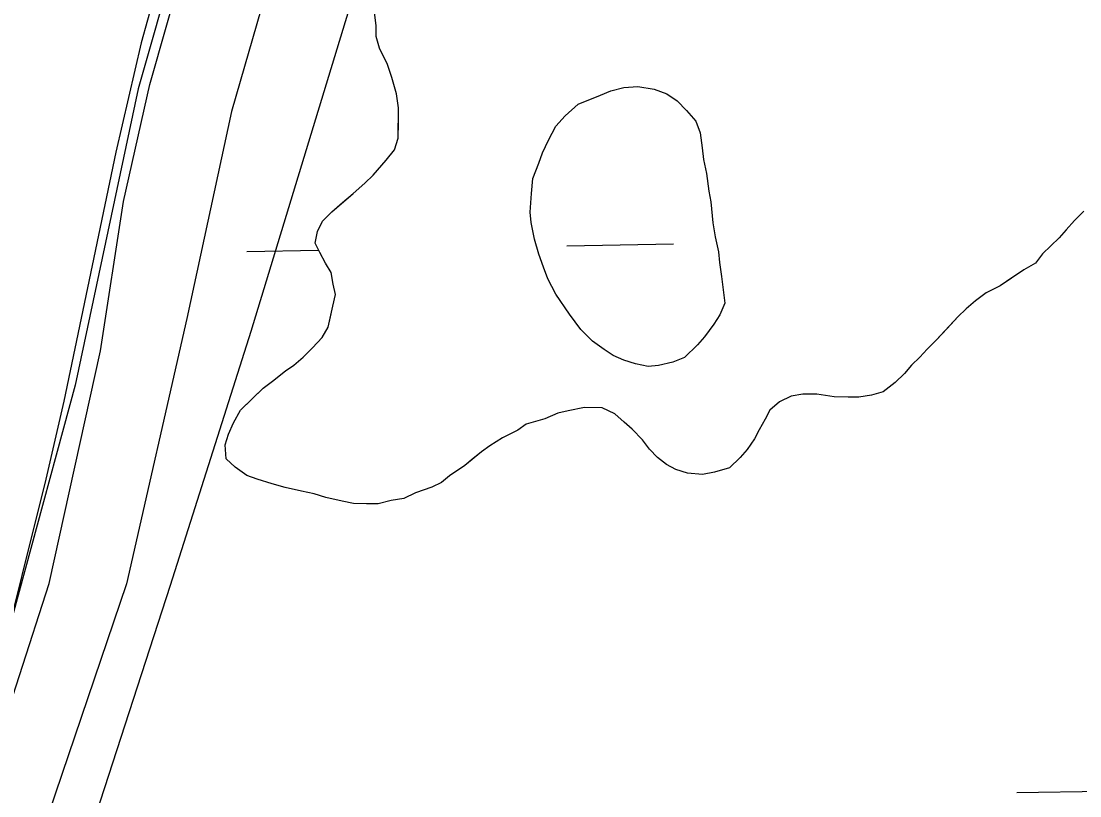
# Model space of a CAD drawing. Extents: x 3925854 to 3964121, y 224593 to 250589.
# Drawn here: x 3942837.2 to 3943154.9, y 232340.8 to 232573.2 of the extents above; entities that cross this region are included whole.
import ezdxf

# ---------------------------------------------------------------- set-up
doc = ezdxf.new("R2010")
doc.units = 0
for name, color, linetype in [('V-RIVR-EDGE', 7, 'Continuous'), ('V-RIVR-JETY', 7, 'Continuous'), ('V-RRAP-FSHR', 7, 'Continuous'), ('V-TOPO-SHOR', 7, 'Continuous'), ('V-WETL-SWMP', 7, 'Continuous')]:
    doc.layers.add(name, color=color, linetype=linetype)

msp = doc.modelspace()

# ---------------------------------------------------------------- linework, layer by layer
at = {"layer": 'V-RIVR-EDGE'}
msp.add_lwpolyline([(3942959.673, 232813.519), (3942950.227, 232769.438), (3942936.058, 232720.634), (3942911.656, 232672.617), (3942894.338, 232630.111), (3942872.298, 232552.969), (3942853.406, 232464.019), (3942817.196, 232330.989), (3942787.284, 232243.614), (3942744.777, 232160.175), (3942743.203, 232130.263), (3942732.183, 232093.266), (3942719.588, 232059.418), (3942692.038, 231997.232), (3942651.892, 231927.962), (3942619.619, 231873.648)], dxfattribs=at)
at = {"layer": 'V-RIVR-JETY'}
for points in [[(3942861.015, 232474.303), (3942867.863, 232519.158), (3942875.754, 232554.228), (3942891.329, 232608.74), (3942903.097, 232641.414), (3942912.831, 232668.253), (3942922.999, 232698.211), (3942935.597, 232734.393), (3942949.38, 232771.73), (3942966.784, 232816.837)], [(3942992.982, 232817.663), (3942975.864, 232764.734), (3942959.71, 232725.474), (3942951.141, 232698.229), (3942930.376, 232635.579), (3942919.86, 232608.752), (3942910.511, 232581.518), (3942900.269, 232546.088), (3942886.871, 232484.003)], [(3942886.871, 232484.003), (3942868.801, 232404.384), (3942845.509, 232335.725), (3942830.616, 232291.927), (3942806.941, 232222.084), (3942794.006, 232179.09), (3942780.909, 232152.216), (3942775.476, 232145.083), (3942770.747, 232146.216), (3942767.12, 232154.83), (3942770.094, 232171.771), (3942788.354, 232232.512), (3942827.675, 232349.31), (3942845.599, 232404.544), (3942861.015, 232474.303)]]:
    msp.add_lwpolyline(points, dxfattribs=at)
at = {"layer": 'V-RRAP-FSHR'}
msp.add_lwpolyline([(3942638.592, 231813.807), (3942676.398, 231884.246), (3942712.891, 231955.842), (3942747.771, 232027.772), (3942779.459, 232100.92), (3942807.709, 232175.752), (3942832.597, 232251.78), (3942857.283, 232327.875), (3942881.968, 232403.973), (3942906.235, 232480.199), (3942929.506, 232556.741), (3942952.777, 232633.281), (3942976.489, 232709.821), (3942998.587, 232786.578), (3943020.789, 232863.438), (3943042.99, 232940.295), (3943065.174, 233017.158), (3943087.356, 233094.2), (3943111.403, 233170.31), (3943136.442, 233246.291), (3943156.596, 233323.572), (3943151.407, 233402.926), (3943143.417, 233482.126), (3943171.856, 233556.628)], dxfattribs=at)
at = {"layer": 'V-TOPO-SHOR'}
for points in [[(3942972.825, 232441.998), (3942970.349, 232439.932), (3942965.76, 232436.843), (3942963.284, 232434.779), (3942960.468, 232433.417), (3942955.546, 232431.731), (3942952.026, 232430.03), (3942948.167, 232429.38), (3942944.307, 232428.383), (3942940.809, 232428.428), (3942936.961, 232428.479), (3942933.473, 232429.225), (3942928.588, 232430.341), (3942925.105, 232431.434), (3942921.267, 232432.186), (3942916.382, 232433.3), (3942912.548, 232434.402), (3942908.02, 232435.86), (3942904.887, 232436.952), (3942901.422, 232439.446), (3942898.655, 232441.932), (3942898.362, 232446.135), (3942899.452, 232449.268), (3942900.897, 232452.748), (3942903.048, 232456.568), (3942906.945, 232460.364), (3942909.782, 232463.125), (3942912.608, 232465.188), (3942916.497, 232468.284), (3942918.969, 232470), (3942921.799, 232472.413), (3942924.636, 232475.174), (3942927.474, 232478.284), (3942929.266, 232481.41), (3942930.008, 232484.549), (3942930.749, 232487.689), (3942931.495, 232491.177), (3942930.837, 232494.335), (3942930.184, 232497.841), (3942928.472, 232500.663), (3942926.766, 232503.833), (3942925.402, 232506.651), (3942926.147, 232510.139), (3942927.589, 232513.27), (3942930.425, 232516.031), (3942933.61, 232518.788), (3942936.795, 232521.544), (3942940.336, 232524.645), (3942942.816, 232527.062), (3942946.723, 232531.559), (3942949.216, 232534.674), (3942950.31, 232538.158), (3942950.371, 232542.706), (3942950.43, 232547.253), (3942949.787, 232551.46), (3942948.452, 232556.377), (3942947.104, 232560.241), (3942944.721, 232565.173), (3942943.717, 232568.683), (3942943.76, 232571.831), (3942943.125, 232576.738)], [(3943048.315, 232488.578), (3943046.869, 232485.098), (3943045.083, 232482.323), (3943042.232, 232478.514), (3943040.1, 232476.091), (3943036.203, 232472.294), (3943032.686, 232470.942), (3943028.473, 232469.949), (3943025.322, 232469.642), (3943021.484, 232470.392), (3943018, 232471.487), (3943014.869, 232472.929), (3943012.094, 232474.715), (3943008.628, 232477.209), (3943005.177, 232480.752), (3943001.739, 232485.346), (3942997.62, 232491.349), (3942995.232, 232495.928), (3942993.879, 232499.446), (3942992.531, 232503.311), (3942991.192, 232507.878), (3942990.209, 232512.789), (3942989.899, 232515.941), (3942990.323, 232521.534), (3942990.735, 232526.077), (3942992.543, 232530.601), (3942993.635, 232533.734), (3942995.433, 232537.56), (3942997.59, 232541.729), (3943000.428, 232544.84), (3943004.323, 232548.287), (3943011.006, 232550.999), (3943014.172, 232552.355), (3943018.035, 232553.354), (3943022.237, 232553.649), (3943027.126, 232552.883), (3943030.954, 232551.433), (3943034.075, 232549.293), (3943036.835, 232546.456), (3943039.592, 232543.272), (3943040.946, 232539.755), (3943041.585, 232535.198), (3943041.888, 232531.696), (3943042.881, 232527.486), (3943043.512, 232522.228), (3943044.169, 232519.07), (3943044.786, 232512.765), (3943045.431, 232508.558), (3943046.418, 232503.997), (3943046.727, 232500.843), (3943047.37, 232496.637), (3943048.315, 232488.578)], [(3943156.086, 232516.187), (3943153.252, 232513.426), (3943150.766, 232510.659), (3943148.634, 232508.239), (3943146.154, 232505.824), (3943143.671, 232503.407), (3943141.535, 232500.636), (3943138.011, 232498.584), (3943134.48, 232496.182), (3943130.949, 232493.78), (3943126.724, 232491.738), (3943123.544, 232489.329), (3943120.711, 232486.919), (3943118.231, 232484.502), (3943115.036, 232481.045), (3943111.841, 232477.59), (3943109.007, 232474.827), (3943106.875, 232472.409), (3943104.395, 232469.992), (3943102.263, 232467.571), (3943099.428, 232464.811), (3943095.894, 232462.058), (3943092.381, 232461.055), (3943088.525, 232460.405), (3943085.375, 232460.448), (3943081.179, 232460.504), (3943075.94, 232461.274), (3943071.744, 232461.327), (3943068.235, 232460.676), (3943064.715, 232458.972), (3943061.883, 232456.561), (3943060.447, 232453.78), (3943058.657, 232450.657), (3943057.219, 232447.876), (3943055.079, 232444.757), (3943052.947, 232442.336), (3943049.758, 232439.229), (3943045.191, 232437.89), (3943041.685, 232437.236), (3943037.143, 232437.646), (3943033.659, 232438.742), (3943030.878, 232440.179), (3943028.109, 232442.315), (3943025.692, 232444.796), (3943023.63, 232447.622), (3943020.523, 232450.813), (3943018.102, 232452.943), (3943015.338, 232455.429), (3943011.512, 232457.229), (3943006.265, 232457.299), (3943001.354, 232456.314), (3942998.198, 232455.656), (3942994.325, 232453.958), (3942988.705, 232452.283), (3942986.233, 232450.567), (3942981.654, 232448.179), (3942977.773, 232445.781), (3942975.301, 232444.064), (3942972.825, 232441.998)]]:
    msp.add_lwpolyline(points, dxfattribs=at)
at = {"layer": 'V-WETL-SWMP'}
for p, q in [((3942879.029, 232587.94), (3942873.22, 232566.732)), ((3942943.76, 232571.832), (3942943.125, 232576.738)), ((3942943.718, 232568.684), (3942943.76, 232571.832)), ((3942944.721, 232565.172), (3942943.718, 232568.684)), ((3942873.22, 232566.732), (3942865.598, 232533.939)), ((3942947.105, 232560.242), (3942944.721, 232565.172)), ((3942948.453, 232556.376), (3942947.105, 232560.242)), ((3942949.787, 232551.46), (3942948.453, 232556.376)), ((3942950.431, 232547.253), (3942949.787, 232551.46)), ((3942950.31, 232538.158), (3942950.431, 232547.253)), ((3942949.215, 232534.674), (3942950.31, 232538.158)), ((3942865.598, 232533.939), (3942849.957, 232459.236)), ((3942946.724, 232531.559), (3942949.215, 232534.674)), ((3942942.816, 232527.062), (3942946.724, 232531.559)), ((3942936.795, 232521.544), (3942940.335, 232524.646)), ((3942940.335, 232524.646), (3942942.816, 232527.062)), ((3942930.425, 232516.031), (3942936.795, 232521.544)), ((3942927.589, 232513.27), (3942930.425, 232516.031)), ((3943156.087, 232516.187), (3943153.251, 232513.426)), ((3942926.148, 232510.14), (3942927.589, 232513.27)), ((3943153.251, 232513.426), (3943150.765, 232510.66)), ((3942925.402, 232506.651), (3942926.148, 232510.14)), ((3943148.634, 232508.239), (3943143.672, 232503.407)), ((3943150.765, 232510.66), (3943148.634, 232508.239)), ((3942926.765, 232503.834), (3942925.402, 232506.651)), ((3943000.934, 232505.835), (3943032.929, 232506.417)), ((3942904.95, 232504.09), (3942926.452, 232504.481)), ((3942928.472, 232500.663), (3942926.765, 232503.834)), ((3943143.672, 232503.407), (3943141.536, 232500.637)), ((3942930.184, 232497.841), (3942928.472, 232500.663)), ((3943141.536, 232500.637), (3943138.01, 232498.584)), ((3942930.837, 232494.334), (3942930.184, 232497.841)), ((3943138.01, 232498.584), (3943130.949, 232493.78)), ((3942931.495, 232491.177), (3942930.837, 232494.334)), ((3943130.949, 232493.78), (3943126.724, 232491.737)), ((3942930.749, 232487.688), (3942931.495, 232491.177)), ((3943123.543, 232489.33), (3943120.712, 232486.918)), ((3943126.724, 232491.737), (3943123.543, 232489.33)), ((3942929.266, 232481.41), (3942930.749, 232487.688)), ((3943120.712, 232486.918), (3943118.231, 232484.502)), ((3943118.231, 232484.502), (3943111.842, 232477.59)), ((3942927.475, 232478.285), (3942929.266, 232481.41)), ((3942924.635, 232475.174), (3942927.475, 232478.285)), ((3943111.842, 232477.59), (3943109.007, 232474.828)), ((3942921.8, 232472.413), (3942924.635, 232475.174)), ((3943109.007, 232474.828), (3943106.876, 232472.408)), ((3942918.969, 232470.001), (3942921.8, 232472.413)), ((3943106.876, 232472.408), (3943104.394, 232469.992)), ((3942912.608, 232465.188), (3942916.497, 232468.285)), ((3942916.497, 232468.285), (3942918.969, 232470.001)), ((3943102.263, 232467.571), (3943099.428, 232464.81)), ((3943104.394, 232469.992), (3943102.263, 232467.571)), ((3942909.781, 232463.126), (3942912.608, 232465.188)), ((3943099.428, 232464.81), (3943095.893, 232462.058)), ((3942903.047, 232456.568), (3942909.781, 232463.126)), ((3943068.235, 232460.675), (3943064.714, 232458.972)), ((3943071.743, 232461.328), (3943068.235, 232460.675)), ((3943075.94, 232461.273), (3943071.743, 232461.328)), ((3943081.178, 232460.503), (3943075.94, 232461.273)), ((3943092.381, 232461.055), (3943088.524, 232460.406)), ((3943095.893, 232462.058), (3943092.381, 232461.055)), ((3942849.957, 232459.236), (3942844.594, 232435.849)), ((3943064.714, 232458.972), (3943061.883, 232456.561)), ((3943088.524, 232460.406), (3943081.178, 232460.503)), ((3942900.897, 232452.748), (3942903.047, 232456.568)), ((3942998.197, 232455.656), (3942994.326, 232453.958)), ((3943001.354, 232456.314), (3942998.197, 232455.656)), ((3943006.265, 232457.298), (3943001.354, 232456.314)), ((3943011.512, 232457.229), (3943006.265, 232457.298)), ((3943015.337, 232455.429), (3943011.512, 232457.229)), ((3943018.103, 232452.943), (3943015.337, 232455.429)), ((3943061.883, 232456.561), (3943060.447, 232453.781)), ((3942899.452, 232449.269), (3942900.897, 232452.748)), ((3942988.706, 232452.283), (3942986.234, 232450.567)), ((3942994.326, 232453.958), (3942988.706, 232452.283)), ((3943020.524, 232450.812), (3943018.103, 232452.943)), ((3943060.447, 232453.781), (3943058.656, 232450.656)), ((3942898.361, 232446.134), (3942899.452, 232449.269)), ((3942981.654, 232448.179), (3942977.774, 232445.781)), ((3942986.234, 232450.567), (3942981.654, 232448.179)), ((3943023.63, 232447.622), (3943020.524, 232450.812)), ((3943057.22, 232447.876), (3943055.079, 232444.756)), ((3943058.656, 232450.656), (3943057.22, 232447.876)), ((3942898.655, 232441.932), (3942898.361, 232446.134)), ((3942977.774, 232445.781), (3942975.302, 232444.064)), ((3943025.692, 232444.796), (3943023.63, 232447.622)), ((3943028.108, 232442.315), (3943025.692, 232444.796)), ((3943055.079, 232444.756), (3943052.948, 232442.335)), ((3942901.421, 232439.446), (3942898.655, 232441.932)), ((3942975.302, 232444.064), (3942970.349, 232439.932)), ((3943030.878, 232440.179), (3943028.108, 232442.315)), ((3943052.948, 232442.335), (3943049.758, 232439.229)), ((3942904.886, 232436.951), (3942901.421, 232439.446)), ((3942970.349, 232439.932), (3942965.76, 232436.844)), ((3943033.658, 232438.742), (3943030.878, 232440.179)), ((3943037.142, 232437.647), (3943033.658, 232438.742)), ((3943049.758, 232439.229), (3943045.192, 232437.89)), ((3942844.594, 232435.849), (3942829.793, 232376.667)), ((3942908.02, 232435.86), (3942904.886, 232436.951)), ((3942912.549, 232434.401), (3942908.02, 232435.86)), ((3942965.76, 232436.844), (3942963.284, 232434.778)), ((3943041.685, 232437.237), (3943037.142, 232437.647)), ((3943045.192, 232437.89), (3943041.685, 232437.237)), ((3942916.383, 232433.3), (3942912.549, 232434.401)), ((3942921.266, 232432.186), (3942916.383, 232433.3)), ((3942925.105, 232431.435), (3942921.266, 232432.186)), ((3942960.467, 232433.416), (3942955.547, 232431.731)), ((3942963.284, 232434.778), (3942960.467, 232433.416)), ((3942928.589, 232430.34), (3942925.105, 232431.435)), ((3942933.472, 232429.225), (3942928.589, 232430.34)), ((3942936.961, 232428.479), (3942933.472, 232429.225)), ((3942948.168, 232429.38), (3942944.307, 232428.382)), ((3942952.025, 232430.029), (3942948.168, 232429.38)), ((3942955.547, 232431.731), (3942952.025, 232430.029)), ((3942944.307, 232428.382), (3942936.961, 232428.479)), ((3943135.939, 232341.762), (3943167.934, 232342.343))]:
    msp.add_line(p, q, dxfattribs=at)
msp.add_lwpolyline([(3943048.314, 232488.578), (3943046.868, 232485.099), (3943045.082, 232482.323), (3943042.232, 232478.513), (3943040.101, 232476.092), (3943036.202, 232472.295), (3943032.686, 232470.942), (3943028.474, 232469.949), (3943025.322, 232469.641), (3943021.483, 232470.391), (3943017.999, 232471.487), (3943014.869, 232472.928), (3943012.094, 232474.714), (3943008.629, 232477.209), (3943005.177, 232480.753), (3943001.739, 232485.347), (3942997.621, 232491.349), (3942995.232, 232495.929), (3942993.879, 232499.446), (3942992.531, 232503.312), (3942991.192, 232507.878), (3942990.208, 232512.789), (3942989.9, 232515.942), (3942990.324, 232521.534), (3942990.734, 232526.077), (3942992.543, 232530.601), (3942993.634, 232533.735), (3942995.434, 232537.56), (3942997.589, 232541.73), (3943000.429, 232544.841), (3943004.323, 232548.288), (3943011.006, 232550.998), (3943014.173, 232552.355), (3943018.035, 232553.354), (3943022.237, 232553.648), (3943027.125, 232552.883), (3943030.954, 232551.433), (3943034.075, 232549.293), (3943036.836, 232546.457), (3943039.593, 232543.272), (3943040.945, 232539.755), (3943041.585, 232535.199), (3943041.888, 232531.696), (3943042.882, 232527.485), (3943043.512, 232522.228), (3943044.17, 232519.071), (3943044.786, 232512.765), (3943045.43, 232508.558), (3943046.419, 232503.997), (3943046.727, 232500.844), (3943047.371, 232496.637)], close=True, dxfattribs=at)

doc.saveas('drawing.dxf')
